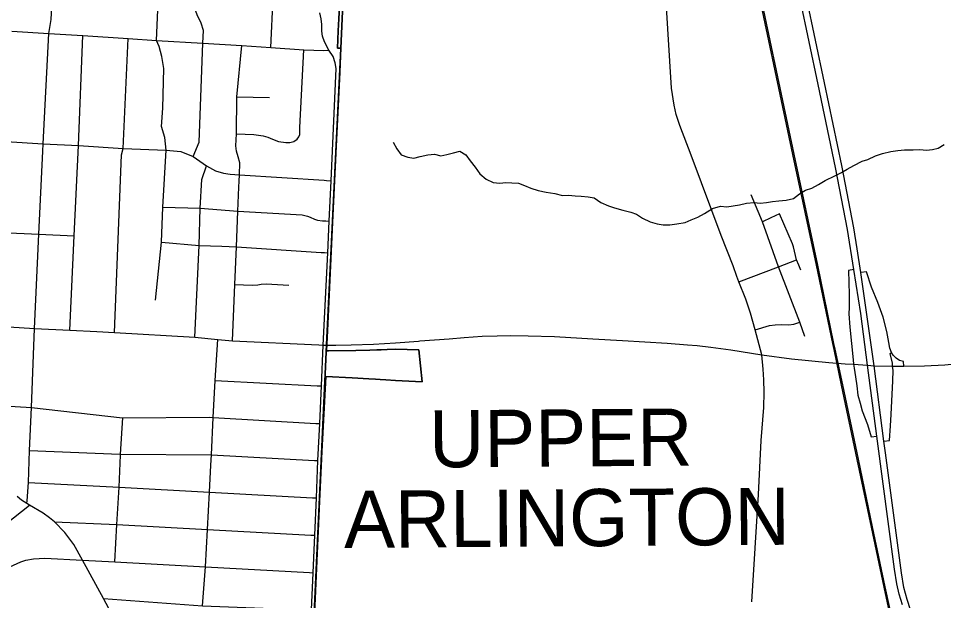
# Model space of a CAD drawing. Extents: x 114843 to 284848, y 317643 to 566895.
# Drawn here: x 189953 to 198048, y 400988 to 406081 of the extents above; entities that cross this region are included whole.
import ezdxf

# ---------------------------------------------------------------- set-up
doc = ezdxf.new("R2010")
doc.units = 0
for name, color, linetype in [('GM_X_City_Street', 7, 'Continuous'), ('GM_X_Corporation', 7, 'Continuous'), ('GM_X_Corporation_Text', 7, 'Continuous'), ('GM_X_County_Road', 7, 'Continuous'), ('GM_X_Interchange_Ramps', 7, 'Continuous'), ('GM_X_Minor_River', 7, 'Continuous'), ('GM_X_Rail_Line', 7, 'Continuous'), ('GM_X_State_Route', 7, 'Continuous'), ('GM_X_Township', 7, 'Continuous'), ('GM_X_Township_Road', 7, 'Continuous')]:
    doc.layers.add(name, color=color, linetype=linetype)

msp = doc.modelspace()

# ---------------------------------------------------------------- linework, layer by layer
at = {"layer": 'GM_X_City_Street'}
for p, q in [((192161.6, 405825.7), (192241.8, 407645.1)), ((191864.7, 405395.7), (192150.4, 405390.5))]:
    msp.add_line(p, q, dxfattribs=at)
for points in [[(191151, 403615.8), (191205.4, 404123), (191216.4, 404431), (191246, 404927.9), (191235.2, 405040.3), (191204.7, 405136.1), (191216.8, 405295.1), (191224.3, 405642.8), (191206.9, 405748.7), (191183.1, 405834.5), (191159.6, 405887.4), (191237.5, 407637), (191240.4, 407709), (191246.9, 407781.1), (191253.2, 407864.5), (191279.7, 407941.1), (191301.1, 408017), (191319, 408070.9), (191324, 408161.1), (191379, 409145), (191401.3, 409500.1)], [(190026.5, 401836.2), (190029.3, 401861.2), (190039.9, 402021.2), (190048.4, 402301), (190068.1, 402677.7), (190093.5, 403368.9), (190131, 404193), (190167.5, 404921), (190170.4, 404984.1), (190219.9, 405949.8), (190239.9, 406073.2), (190308.6, 407397.6), (190317.3, 407520.1), (190325.1, 407633), (190351.5, 407799), (190360.4, 407896.3), (190366, 408082.1), (190405.8, 408820.3), (190423.2, 409169.4)], [(191481.4, 404873.2), (191533.5, 404999.5), (191567, 405863.8), (191572.8, 405976.4), (191552.5, 406039.2), (191515.5, 406111.8), (191485.1, 406200.9), (191547, 407690.4)], [(192517.4, 400905.2), (192533.3, 401228.9), (192545.7, 401559.1), (192560.4, 401885.2), (192572.7, 402212.4), (192591, 402535.4), (192605.7, 402866.9), (192620.9, 403223.2), (192660.7, 404031.4), (192670.9, 404308.4), (192690.9, 404661), (192734.3, 405643.6), (192725.3, 405691.6), (192705.7, 405747.3), (192667.9, 405804.7), (192630.1, 405877), (192614, 405925), (192607.4, 405970.7), (192606.9, 406028.3), (192603.2, 406077.1), (192590, 406131.3)], [(189894.2, 405968.3), (190219.9, 405949.8), (190516.9, 405932.4), (190914.4, 405905.4), (191159.6, 405887.4), (191567, 405863.8), (191908.2, 405843.1), (192161.6, 405825.7), (192450, 405807.8), (192624, 405800.1), (192667.9, 405804.7)], [(190403.6, 403354.6), (190439.3, 404177.9), (190477.6, 404968.6), (190516.9, 405932.4)], [(190792, 403332.3), (190855.4, 404888.8), (190868.4, 404941.7), (190914.4, 405905.4)], [(191824.6, 403260.2), (191846.9, 403754), (191859.9, 404082.1), (191873.3, 404395.6), (191882.2, 404604.8), (191885.3, 404657.8), (191888.4, 404711.7), (191889.4, 404817.6), (191876, 404871.3), (191861.7, 404920.7), (191854.4, 404966.6), (191861.5, 405070.9), (191864.7, 405395.7), (191908.2, 405843.1)], [(191861.5, 405070.9), (192011.7, 405064.1), (192052.6, 405060.9), (192093.4, 405054.3), (192135.1, 405042.4), (192175.2, 405025.4), (192229.2, 405004.9), (192292.6, 404994.1), (192326.5, 404995.2), (192363.8, 405003.3), (192392.3, 405024.3), (192407.1, 405046.1), (192414.1, 405066.2), (192415.2, 405096.6), (192416.7, 405127), (192450, 405807.8)], [(189845.6, 405005.2), (190170.4, 404984.1), (190477.6, 404968.6), (190868.4, 404941.7), (191246, 404927.9), (191375.2, 404915.5), (191481.4, 404873.2), (191597.9, 404791.3), (191677.7, 404748.9), (191746.8, 404726.3), (191805.9, 404717.1), (191888.4, 404711.7), (192629.2, 404665.8), (192649.8, 404664.2), (192690.9, 404661)], [(191495, 403293.3), (191533.4, 404095.6), (191544.3, 404420.1), (191559, 404671.9), (191597.9, 404791.3)], [(196834.1, 403298.8), (196791.8, 403423.9), (196604.1, 403907.1), (196464.9, 404302.3), (196365.7, 404536.3)], [(191216.4, 404431), (191544.3, 404420.1), (191873.3, 404395.6), (192437, 404363.2), (192481.3, 404351.3), (192506.6, 404341.1), (192542.3, 404324), (192570.1, 404315.5), (192612.7, 404309.7), (192641.8, 404309.1), (192670.9, 404308.4)], [(189192.3, 404235.7), (189489.3, 404220.5), (189807.1, 404208), (190131, 404193), (190439.3, 404177.9)], [(191205.4, 404123), (191533.4, 404095.6), (191734, 404089), (191859.9, 404082.1), (192601.7, 404034.4), (192631.2, 404032.9), (192660.7, 404031.4)], [(196256.5, 403774.9), (196604.1, 403907.1), (196763.1, 403967.6)], [(191846.9, 403754), (191999.5, 403747), (192047.7, 403748.7), (192078.3, 403757), (192119.8, 403758.6), (192319.2, 403746.7)], [(189773.9, 403388.3), (190093.5, 403368.9), (190403.6, 403354.6), (190639.3, 403340.7), (190792, 403332.3), (191495, 403293.3), (191696.6, 403271.3), (191824.6, 403260.2), (192582.5, 403224.4), (192620.9, 403223.2)], [(196400.9, 403356.5), (196524.5, 403393.5), (196574.8, 403399.1), (196633, 403402.1), (196695, 403401.2), (196737.7, 403406.7), (196791.8, 403423.9)], [(193464.2, 403258.7), (193721.1, 403278.6), (193854.3, 403290), (194010.5, 403299.8), (194140.8, 403304.4), (194258, 403306.7), (194412.9, 403304.9), (194643.1, 403297.2), (194980.5, 403276.4), (195238.2, 403262.4), (195630.6, 403239.9), (195808.7, 403226), (195891.3, 403219.3), (196012.9, 403205), (196186.4, 403181.3), (196459.1, 403137.9)], [(191564, 400941.9), (191589.3, 401281.3), (191606.1, 401609.6), (191624.6, 401935.3), (191635.9, 402171.4), (191642.1, 402261.8), (191658, 402588.3), (191675.7, 402914.3), (191696.6, 403271.3)], [(192620.9, 403223.2), (192649.7, 403223.1), (192675.3, 403222.9)], [(192675.3, 403222.9), (192731.6, 403222.6), (192864.1, 403224.2), (193059.3, 403229.7), (193253.2, 403243.1), (193453.7, 403257.9), (193464.2, 403258.7)], [(196459.1, 403137.9), (196717.1, 403101.5), (197045.9, 403069.2), (197186.4, 403058.6), (197262, 403055), (197383.8, 403046.4), (197441.7, 403042.3), (197602.7, 403039.2), (197701.1, 403038.4), (197882.7, 403042.6), (198060.7, 403049), (198272.4, 403069.8)], [(191675.7, 402914.3), (192568.4, 402866.6), (192605.7, 402866.9)], [(187872.2, 402789.5), (189110, 402732.6), (189387.3, 402716.2), (189732.9, 402696.1), (190068.1, 402677.7), (190863.3, 402585.6), (190867, 402585.4), (191620.7, 402590.7), (191658, 402588.3), (192555.1, 402537.5), (192591, 402535.4)], [(190797.5, 401326.9), (190814.3, 401651.9), (190835.2, 401979.9), (190845, 402259.5), (190845.6, 402268.1), (190867, 402585.4)], [(190048.4, 402301), (190839.3, 402268.4), (190845.6, 402268.1), (191642.1, 402261.8), (192542.8, 402213), (192572.7, 402212.4)], [(190039.9, 402021.2), (190835.2, 401979.9), (191624.6, 401935.3), (192526.4, 401886.1), (192560.4, 401885.2)], [(190867.1, 400687.7), (190696.5, 401005.9), (190514.5, 401340.5), (190437, 401478.9), (190357.3, 401584.2), (190268.1, 401675.6), (190223.5, 401712.6), (190169.4, 401752.1), (190050.9, 401822.5), (190026.5, 401836.2), (189979.4, 401867.1), (189941.8, 401898.1)], [(189070.5, 401064), (189543, 401422.6), (190050.9, 401822.5)], [(190268.1, 401675.6), (190814.3, 401651.9), (191606.1, 401609.6), (192511.4, 401558.2), (192545.7, 401559.1)], [(189384.7, 400965.9), (189552.4, 401032), (189731.8, 401174), (189876.7, 401282.6), (189972.4, 401326.4), (190017, 401341.6), (190083.1, 401353.6), (190183.6, 401357.2), (190514.5, 401340.5), (190797.5, 401326.9), (191589.3, 401281.3), (192498.7, 401232.5), (192533.3, 401228.9)], [(190696.5, 401005.9), (191564, 400941.9), (192472.3, 400907.4), (192517.4, 400905.2)]]:
    msp.add_lwpolyline(points, dxfattribs=at)
at = {"layer": 'GM_X_Corporation'}
for points in [[(192762.2, 406187.8), (192757, 406077.3), (192752.1, 405972), (192745.1, 405820.4), (192775.3, 405819.9), (192766.4, 405610.4), (192730.8, 404902.8), (192702.5, 404294.3), (192661.3, 403411.2), (192655.6, 403290.6), (192649, 403171.9), (192666.1, 403171.9), (192904.7, 403176), (193028.2, 403178.1), (193088.7, 403180.5), (193128, 403182), (193178.3, 403184), (193253, 403187), (193456, 403180.7), (193486.6, 402900), (193251.4, 402913.4), (193167.3, 402918.2), (193117.3, 402921.1), (193077.8, 402923.4), (193017.7, 402926.8), (192874.1, 402935), (192644.1, 402948.1), (192608.1, 402290.3), (192585, 401793.3), (192538, 400745.3)], [(192538, 400745.3), (192585, 401793.3), (192608.1, 402290.3), (192644.1, 402948.1), (192874.1, 402935), (193017.7, 402926.8), (193077.8, 402923.4), (193117.3, 402921.1), (193167.3, 402918.2), (193251.4, 402913.4), (193486.6, 402900), (193456, 403180.7), (193253, 403187), (193178.3, 403184), (193128, 403182), (193088.7, 403180.5), (193028.2, 403178.1), (192904.7, 403176), (192666.1, 403171.9), (192649, 403171.9), (192655.6, 403290.6), (192661.3, 403411.2), (192702.5, 404294.3), (192730.8, 404902.8), (192766.4, 405610.4), (192775.3, 405819.9), (192745.1, 405820.4), (192752.1, 405972), (192757, 406077.3), (192762.2, 406187.8)]]:
    msp.add_lwpolyline(points, dxfattribs=at)
at = {"layer": 'GM_X_County_Road'}
for points in [[(196239.2, 403824), (196206.5, 403917.3), (196103, 404180.8), (195838.6, 404883.3), (195741.2, 405144.5), (195709.7, 405241.5), (195690.2, 405321.9), (195667.8, 405471), (195620.1, 406227), (195569.1, 406824.2), (195553.7, 406938.5), (195526.1, 407047.9), (195496.3, 407130.5), (195444.3, 407244.7), (195355.6, 407395.1), (195271, 407503.5)], [(196371.8, 400975.4), (196430.1, 401916.1), (196453.5, 402388.9), (196474.9, 402676.2), (196480.2, 402809.8), (196476.9, 402918.4), (196471.3, 403010.7), (196459.1, 403137.9), (196400.9, 403356.5), (196359.1, 403503), (196318.4, 403623.6), (196256.5, 403774.9), (196239.2, 403824)]]:
    msp.add_lwpolyline(points, dxfattribs=at)
at = {"layer": 'GM_X_Interchange_Ramps'}
for points in [[(197264.8, 403883.8), (197215.7, 403874.8), (197223.6, 403664.8), (197221.5, 403552.7)], [(197701.1, 403038.4), (197699.1, 403079), (197663.9, 403088.3), (197634.2, 403107.2), (197607.3, 403135.1), (197593, 403157.8), (197578.8, 403196.4), (197570.7, 403245.9), (197551.4, 403341.7), (197519, 403465.9), (197474.4, 403596.5), (197419.1, 403729.8), (197374.5, 403864.7), (197325.8, 403857.4)], [(197221.5, 403552.7), (197220.5, 403496.6), (197227.1, 403380.8), (197258.7, 403092.8), (197262, 403055)], [(197602.7, 403039.2), (197601, 403064.9), (197581, 403150.2), (197593, 403157.8)], [(197262, 403055), (197265.2, 403019.9), (197278.8, 402945.1), (197288.3, 402867.7), (197298.7, 402785.5), (197317.9, 402713.9), (197337.2, 402648)], [(197583.7, 402516.2), (197590.8, 402614.8), (197604.4, 402911.2), (197608.4, 402999.6), (197602.7, 403039.2)], [(197337.2, 402648), (197382.9, 402527.8), (197415.3, 402419.1), (197466.2, 402425.2)], [(197526.4, 402383.3), (197574.5, 402388.6), (197583.7, 402516.2)]]:
    msp.add_lwpolyline(points, dxfattribs=at)
at = {"layer": 'GM_X_Minor_River'}
msp.add_lwpolyline([(193231.4, 404997.2), (193265.1, 404940.8), (193300.8, 404888.4), (193360.7, 404867.8), (193412.7, 404859.4), (193468.8, 404873), (193534.9, 404886.6), (193593, 404894.1), (193648.9, 404877.7), (193701.1, 404891.3), (193761.2, 404904.9), (193815.3, 404920.5), (193869.1, 404888), (193906.8, 404835.6), (193950.5, 404779.1), (193990.2, 404722.6), (194045.9, 404676.1), (194105.8, 404645.5), (194165.8, 404639), (194217.9, 404644.7), (194269.9, 404642.3), (194329.9, 404639.8), (194381.8, 404619.3), (194435.7, 404596.9), (194501.6, 404574.3), (194569.6, 404559.7), (194645.5, 404549.1), (194713.5, 404532.6), (194765.5, 404534.2), (194825.5, 404527.7), (194877.5, 404525.3), (194939.6, 404520.8), (194991.5, 404510.4), (195049.3, 404469.8), (195115.2, 404441.3), (195169.1, 404422.8), (195243, 404404.2), (195311, 404385.6), (195362.9, 404367.2), (195414.7, 404332.7), (195480.5, 404300.1), (195542.5, 404283.6), (195594.4, 404275.1), (195652.5, 404274.7), (195714.6, 404284.3), (195788.7, 404295.7), (195840.9, 404319.4), (195897.1, 404341), (195955.3, 404374.7), (196025.6, 404418.3), (196097.8, 404437.8), (196151.8, 404433.4), (196262, 404450.6), (196324.1, 404464.2), (196392.2, 404469.7), (196444.2, 404465.3), (196498.3, 404470.9), (196552.3, 404480.5), (196606.4, 404484.1), (196672.5, 404489.6), (196736.6, 404505.2), (196788.9, 404544.9), (196841.1, 404578.6), (196897.3, 404596.2), (196955.5, 404627.9), (197011.8, 404663.6), (197098.1, 404705), (197154.3, 404732.7), (197206.5, 404762.4), (197264.7, 404794), (197335, 404833.6), (197385.1, 404847.3), (197453.4, 404878.9), (197515.6, 404900.5), (197587.7, 404918), (197647.8, 404925.5), (197705.9, 404931.1), (197783.9, 404930.5), (197842, 404934.1), (197900, 404929.6), (197952.1, 404935.3), (198002.2, 404944.9), (198054.4, 404976.6)], dxfattribs=at)
at = {"layer": 'GM_X_Rail_Line'}
for points in [[(197614.2, 400707.3), (197528.5, 401105.1), (197417.4, 401630.9), (197294.1, 402222.5), (197156.1, 402872.3), (197090.5, 403184.9), (197079.8, 403235.3), (196937.7, 403921.2), (196730.2, 404891.3), (196365.8, 406619.7), (196258.5, 407141.6), (196065.9, 408025), (195866.4, 408946.3), (195739.1, 409562.3), (195496.6, 410715.8), (195234.1, 411954.6), (195101.4, 412597.9), (195037.1, 412898.9), (194951.3, 413316.8), (194365.8, 416106.4)], [(197624.1, 400709.3), (197538.4, 401107.2), (197427.2, 401632.9), (197303.9, 402224.6), (197166, 402874.3), (197100.3, 403186.9), (197089.6, 403237.3), (196947.5, 403923.3), (196740, 404893.4), (196375.6, 406621.7), (196268.4, 407143.6), (196075.7, 408027.1), (195876.2, 408948.3), (195748.9, 409564.3), (195506.5, 410717.9), (195243.9, 411956.7), (195111.2, 412600), (195047, 412901), (194961.1, 413318.9), (194375.7, 416108.4)]]:
    msp.add_lwpolyline(points, dxfattribs=at)
at = {"layer": 'GM_X_State_Route'}
for points in [[(197292.2, 404066.5), (197262.8, 404249.5), (197158.1, 404793), (197006.9, 405518.1), (196849.8, 406268.6), (196750.6, 406692.9), (196736, 406743.3)], [(197688.5, 400948.9), (197661.1, 401043.7), (197639.6, 401134.5), (197619, 401261.1), (197466.2, 402425.2), (197383.8, 403046.4), (197323.8, 403499.4), (197264.8, 403883.8), (197207.9, 404234.6), (197103.2, 404778.2), (196952, 405503.2), (196794.9, 406253.7)], [(197540.1, 402280.4), (197526.4, 402383.3), (197441.7, 403042.3), (197325.8, 403857.4), (197292.2, 404066.5)], [(198046.8, 400468.1), (198027.6, 400487.5), (197956.5, 400558.8), (197896.8, 400638.3), (197839.5, 400727.1), (197793.6, 400820.6), (197758.2, 400906), (197729.8, 400997.3), (197702.4, 401100.2), (197679.5, 401230.9), (197540.1, 402280.4)]]:
    msp.add_lwpolyline(points, dxfattribs=at)
at = {"layer": 'GM_X_Township'}
for points in [[(193668.2, 427502.7), (193598.4, 425682.6), (193592.2, 425625.2), (193584.7, 425537.7), (193524.6, 423783), (193402, 420006.5), (193388.2, 419671.9), (193317.5, 417956.5), (193304.4, 417637.5), (193302.1, 417582.7), (193283.3, 417126.1), (193271, 416827.3), (193205, 415254.8), (193103.2, 412759.2), (193047.6, 411168.3), (193032, 410761.2), (192952, 409350.1), (192932.1, 408969.7), (192917.9, 408650.2), (192855.3, 407646.3), (192775.2, 405817.7), (192648.5, 403225.9), (192534.9, 400746.8)], [(192534.9, 400746.8), (192648.5, 403225.9), (192775.2, 405817.7), (192855.3, 407646.3), (192917.9, 408650.2), (192932.1, 408969.7), (192952, 409350.1), (193032, 410761.2), (193047.6, 411168.3), (193103.2, 412759.2), (193205, 415254.8)]]:
    msp.add_lwpolyline(points, dxfattribs=at)
at = {"layer": 'GM_X_Township_Road'}
for points in [[(196734.6, 404081.7), (196727.4, 404110.2), (196611.8, 404370.6), (196538.4, 404336.4), (196464.9, 404302.3)], [(196798.9, 403877.9), (196781, 403922.7), (196763.1, 403967.6), (196734.6, 404081.7)]]:
    msp.add_lwpolyline(points, dxfattribs=at)

# ---------------------------------------------------------------- texts
at = {"layer": 'GM_X_Corporation_Text'}
for s, rotation, p in [('UPPER', 0.41332, (193548.6, 402151.8)), ('ARLINGTON', 0.4133, (192803.4, 401447.5))]:
    msp.add_text(s, height=500.02, rotation=rotation, dxfattribs=at).set_placement(p)

doc.saveas('drawing.dxf')
